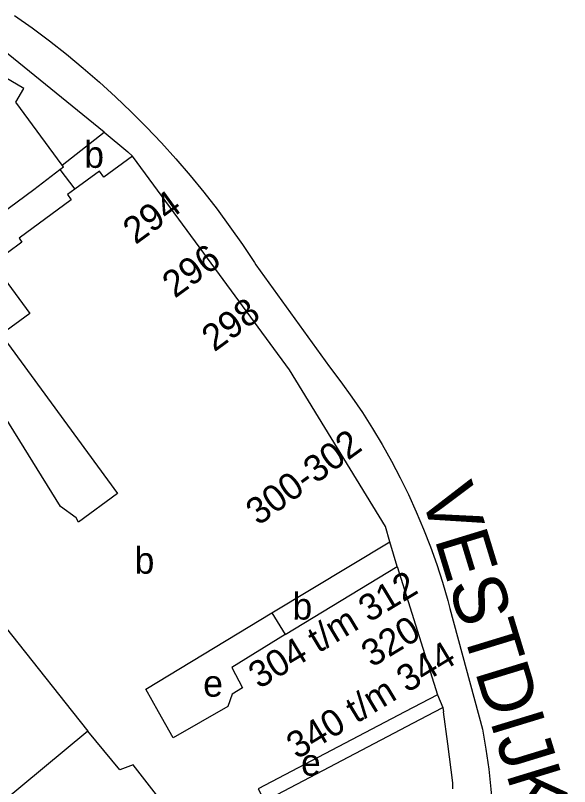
# Model space of a CAD drawing. Extents: x 160673 to 161924, y 382258 to 384145.
# Drawn here: x 161798.8 to 161882.1, y 382888.8 to 383004.6 of the extents above; entities that cross this region are included whole.
import ezdxf

# ---------------------------------------------------------------- set-up
doc = ezdxf.new("R2010")
doc.units = 0
for name, color, linetype in [('BLT_Basislijn', 7, 'Continuous'), ('BLT_Bebouwing', 7, 'Continuous'), ('BLT_Centroide', 7, 'Continuous'), ('BLT_Huisnummer_reeks', 7, 'Continuous'), ('BLT_Onderdoorgang_en_onderverdeling', 7, 'Continuous'), ('BLT_Onderverdeling_panden', 7, 'Continuous'), ('BLT_Straatnaam_hoofdweg', 7, 'Continuous')]:
    doc.layers.add(name, color=color, linetype=linetype)

msp = doc.modelspace()

# ---------------------------------------------------------------- linework, layer by layer
at = {"layer": 'BLT_Basislijn'}
for p, q in [((161812.15, 382987.08), (161792.59, 383002.89)), ((161834.93, 382967.16), (161845.99, 382951.84)), ((161864.11, 382915.53), (161869.01, 382897.4)), ((161862.22, 382902.58), (161863.03, 382900.65))]:
    msp.add_line(p, q, dxfattribs=at)
for points in [[(161798.63, 383004.62), (161801.29, 383002.74), (161803.9, 383000.8), (161806.46, 382998.79), (161808.98, 382996.72), (161811.44, 382994.59), (161813.85, 382992.4), (161816.2, 382990.16), (161818.49, 382987.85), (161820.74, 382985.49), (161822.92, 382983.07), (161825.04, 382980.6), (161827.1, 382978.08), (161827.12, 382978.06)], [(161827.12, 382978.06), (161829.09, 382975.51), (161831.03, 382972.89), (161832.9, 382970.23), (161834.7, 382967.52), (161834.93, 382967.16)], [(161845.99, 382951.84), (161847.71, 382949.59), (161849.36, 382947.3), (161850.95, 382944.96), (161852.47, 382942.58), (161853.93, 382940.15), (161855.31, 382937.68), (161856.63, 382935.18), (161857.87, 382932.64), (161859.04, 382930.07), (161860.14, 382927.46), (161861.16, 382924.82), (161862.11, 382922.16), (161862.98, 382919.47), (161863.78, 382916.76), (161864.11, 382915.53)], [(161869.01, 382897.4), (161869.51, 382894.41), (161869.93, 382891.41), (161870.27, 382888.39), (161870.53, 382885.37), (161870.72, 382882.34), (161870.82, 382879.31), (161871.09, 382873.74), (161871.06, 382869.05)]]:
    msp.add_lwpolyline(points, dxfattribs=at)
at = {"layer": 'BLT_Bebouwing'}
for p, q in [((161805.8, 382982.14), (161812.15, 382987.08)), ((161805.48, 382981.47), (161807.7, 382978.53)), ((161856.17, 382921.85), (161855.07, 382925.57)), ((161863.03, 382900.65), (161863.13, 382900)), ((161863.77, 382895.2), (161863.13, 382900)), ((161809.67, 382897.12), (161784.14, 382876.02))]:
    msp.add_line(p, q, dxfattribs=at)
for points in [[(161805.8, 382982.14), (161798.86, 382991.57), (161800.06, 382993.62), (161790.49, 382999.25)], [(161812.15, 382987.08), (161815.66, 382984.11), (161816.4, 382983.48)], [(161827.12, 382968.9), (161816.4, 382983.48)], [(161807.7, 382978.53), (161806.59, 382977.71), (161807.17, 382976.91), (161799.33, 382971.16), (161799.76, 382970.57), (161795.41, 382967.37), (161800.93, 382959.85), (161796.63, 382956.69), (161814.15, 382932.83), (161808.29, 382928.52), (161807.9, 382929.17), (161805.55, 382930.84), (161784.09, 382965.44), (161788.29, 382968.53), (161791.47, 382971.05), (161801.54, 382978.47), (161805.48, 382981.47)], [(161855.07, 382925.57), (161854.42, 382927.86), (161839.98, 382951.38), (161827.12, 382968.9)], [(161763.84, 382953.98), (161770.12, 382949.12), (161793.2, 382917.86), (161807.38, 382900), (161809.67, 382897.12)], [(161856.17, 382921.85), (161862.22, 382902.58)], [(161839.33, 382911.63), (161831.33, 382906.67), (161832.91, 382903.61), (161831.36, 382902.66), (161830.74, 382900.82), (161822.48, 382896.12), (161820.3, 382900), (161818.37, 382903.44), (161837.31, 382914.89)], [(161837.31, 382914.89), (161839.33, 382911.63)], [(161862.22, 382902.58), (161857.3, 382900), (161835.28, 382888.43), (161836.24, 382886.59)], [(161836.24, 382886.59), (161858.62, 382898.34), (161861.77, 382900), (161863.03, 382900.65)], [(161864.55, 382888.45), (161864.54, 382889.35), (161863.77, 382895.2)]]:
    msp.add_lwpolyline(points, dxfattribs=at)
at = {"layer": 'BLT_Onderdoorgang_en_onderverdeling'}
for p, q in [((161837.31, 382914.89), (161855.07, 382925.57)), ((161839.33, 382911.63), (161856.17, 382921.85))]:
    msp.add_line(p, q, dxfattribs=at)
for points in [[(161816.4, 382983.48), (161812.1, 382980.32), (161811.41, 382981.25), (161807.7, 382978.53)], [(161805.48, 382981.47), (161806, 382981.87), (161805.8, 382982.14)]]:
    msp.add_lwpolyline(points, dxfattribs=at)
at = {"layer": 'BLT_Onderverdeling_panden'}
msp.add_lwpolyline([(161825.26, 382880.78), (161816.48, 382892.08), (161814.47, 382891.32), (161809.67, 382897.12)], dxfattribs=at)

# ---------------------------------------------------------------- texts
at = {"layer": 'BLT_Centroide'}
for s, p in [('b', (161809.13, 382981.73)), ('b', (161816.7, 382920.77)), ('b', (161840.43, 382913.88)), ('e', (161827.01, 382902.29)), ('e', (161841.71, 382890.43))]:
    msp.add_text(s, height=4, dxfattribs=at).set_placement(p)
at = {"layer": 'BLT_Huisnummer_reeks'}
for s, rotation, p in [('294', 36.1252, (161816.84, 382970.11)), ('296', 36.1252, (161822.75, 382962.05)), ('298', 36.1252, (161828.68, 382953.99)), ('300-302', 36.1252, (161835.31, 382927.89)), ('304 t/m 312', 31.1252, (161835.4, 382903.38)), ('320', 31.1252, (161852.36, 382906.61)), ('340 t/m 344', 31.1252, (161841.11, 382892.81))]:
    msp.add_text(s, height=4, rotation=rotation, dxfattribs=at).set_placement(p)
at = {"layer": 'BLT_Straatnaam_hoofdweg'}
msp.add_text('VESTDIJK', height=8, rotation=286.9865, dxfattribs=at).set_placement((161859.66, 382932.82))

doc.saveas('drawing.dxf')
